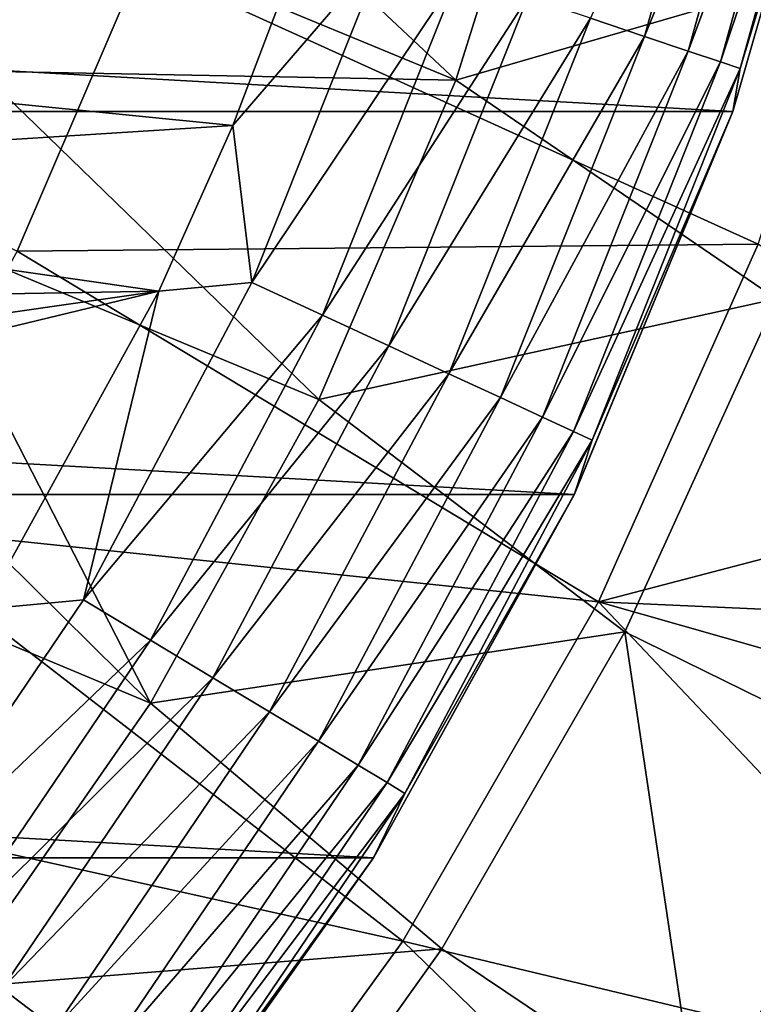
# Model space of a CAD drawing. Header units: metres. Extents: x -99 to 99, y -314 to 25.
# Tile 269 of 303: x 91.52 to 95.49, y -11.43 to -6.11. Entities that reach past the tile are written whole.
import ezdxf

# ---------------------------------------------------------------- set-up
doc = ezdxf.new("R2010")
doc.units = ezdxf.units.M
doc.layers.add('solid_K2442E1000C35', color=7, linetype='CONTINUOUS')

msp = doc.modelspace()

# ---------------------------------------------------------------- linework, layer by layer
at = {"layer": 'solid_K2442E1000C35'}
for points in [[(94.899857, -6.199633, -0.894368), (95.462296, -4.173916, -0.894368), (94.607727, -6.101204, -0.585731)], [(95.706367, -4.227642, -1.25189), (95.462296, -4.173916, -0.894368), (94.899857, -6.199633, -0.894368)], [(95.136696, -6.279433, -1.25189), (95.706367, -4.227642, -1.25189), (94.899857, -6.199633, -0.894368)], [(95.88604, -4.26719, -1.64741), (95.706367, -4.227642, -1.25189), (95.136696, -6.279433, -1.25189)], [(95.311035, -6.338175, -1.64741), (95.88604, -4.26719, -1.64741), (95.136696, -6.279433, -1.25189)], [(95.995834, -4.291358, -2.068888), (95.88604, -4.26719, -1.64741), (95.311035, -6.338175, -1.64741)], [(95.417572, -6.374072, -2.068888), (95.995834, -4.291358, -2.068888), (95.311035, -6.338175, -1.64741)], [(95.417572, -6.374072, -2.068888), (95.998558, -4.450418, -2.5), (95.995834, -4.291358, -2.068888)], [(95.37748, -6.606075, -4), (57.62252, -6.606075, -4), (57.001354, -4.450076, -4)], [(95.998642, -4.450076, -4), (95.37748, -6.606075, -4), (57.001354, -4.450076, -4)], [(95.37767, -6.605581, -2.5), (95.37748, -6.606075, -4), (95.998642, -4.450076, -4)], [(95.998558, -4.450418, -2.5), (95.37767, -6.605581, -2.5), (95.998642, -4.450076, -4)], [(95.417572, -6.374072, -2.068888), (95.37767, -6.605581, -2.5), (95.998558, -4.450418, -2.5)], [(93.880341, -6.436971, 67.748955), (91.653748, -5.515514, 61.214134), (91.948807, -4.625069, 61.214134)], [(94.442383, -4.645605, 67.748955), (93.880341, -6.436971, 67.748955), (91.948807, -4.625069, 61.214134)], [(96.253586, -5.745637, 74.400856), (93.880341, -6.436971, 67.748955), (94.442383, -4.645605, 67.748955)], [(91.592415, -5.281065, 61.022266), (90.906227, -6.937673, 61.022266), (91.49955, -5.248569, 60.955631)], [(90.978203, -6.972333, 61.110237), (90.906227, -6.937673, 61.022266), (91.592415, -5.281065, 61.022266)], [(91.667816, -5.307449, 61.110237), (90.978203, -6.972333, 61.110237), (91.592415, -5.281065, 61.022266)], [(91.667816, -5.307449, 61.110237), (91.307411, -6.387298, 61.214134), (90.978203, -6.972333, 61.110237)], [(91.667816, -5.307449, 61.110237), (91.653748, -5.515514, 61.214134), (91.307411, -6.387298, 61.214134)], [(95.515289, -7.322868, 105.459549), (96.162827, -5.312612, 105.463432), (92.175552, -5.805587, 106.922951)], [(93.02433, -5.761608), (88.816002, -5.528646), (88.459534, -6.262556)], [(93.880341, -6.436971, 67.748955), (91.307411, -6.387298, 61.214134), (91.653748, -5.515514, 61.214134)], [(91.507782, -7.36167, 106.922951), (92.175552, -5.805587, 106.922951), (88.128075, -5.703843, 108.093414)], [(93.495323, -5.726392, -0.037981), (93.02433, -5.761608), (92.674606, -6.680709)], [(92.776566, -7.530342, -0.037981), (93.495323, -5.726392, -0.037981), (92.674606, -6.680709)], [(93.894608, -5.860927, -0.150918), (93.495323, -5.726392, -0.037981), (92.776566, -7.530342, -0.037981)], [(96.253586, -5.745637, 74.400856), (95.613808, -7.617971, 74.414452), (93.880341, -6.436971, 67.748955)], [(92.674606, -6.680709), (93.02433, -5.761608), (88.459534, -6.262556)], [(95.515289, -7.322868, 105.459549), (92.175552, -5.805587, 106.922951), (91.507782, -7.36167, 106.922951)], [(93.158966, -7.707258, -0.150918), (93.894608, -5.860927, -0.150918), (92.776566, -7.530342, -0.037981)], [(94.269211, -5.987145, -0.335373), (93.894608, -5.860927, -0.150918), (93.158966, -7.707258, -0.150918)], [(93.517723, -7.873238, -0.335373), (94.269211, -5.987145, -0.335373), (93.158966, -7.707258, -0.150918)], [(94.607727, -6.101204, -0.585731), (94.269211, -5.987145, -0.335373), (93.517723, -7.873238, -0.335373)], [(93.841927, -8.023229, -0.585731), (94.607727, -6.101204, -0.585731), (93.517723, -7.873238, -0.335373)], [(94.899857, -6.199633, -0.894368), (94.607727, -6.101204, -0.585731), (93.841927, -8.023229, -0.585731)], [(94.121696, -8.152664, -0.894368), (94.899857, -6.199633, -0.894368), (93.841927, -8.023229, -0.585731)], [(95.136696, -6.279433, -1.25189), (94.899857, -6.199633, -0.894368), (94.121696, -8.152664, -0.894368)], [(92.674606, -6.680709), (88.459534, -6.262556), (88.059532, -6.973317)], [(94.348518, -8.257604, -1.25189), (95.136696, -6.279433, -1.25189), (94.121696, -8.152664, -0.894368)], [(95.311035, -6.338175, -1.64741), (95.136696, -6.279433, -1.25189), (94.348518, -8.257604, -1.25189)], [(94.515488, -8.334851, -1.64741), (95.311035, -6.338175, -1.64741), (94.348518, -8.257604, -1.25189)], [(95.417572, -6.374072, -2.068888), (95.311035, -6.338175, -1.64741), (94.515488, -8.334851, -1.64741)], [(94.617516, -8.382056, -2.068888), (95.417572, -6.374072, -2.068888), (94.515488, -8.334851, -1.64741)], [(94.617516, -8.382056, -2.068888), (95.37767, -6.605581, -2.5), (95.417572, -6.374072, -2.068888)], [(93.139946, -8.162285, 67.748955), (90.910965, -7.237469, 61.214134), (91.307411, -6.387298, 61.214134)], [(93.880341, -6.436971, 67.748955), (93.139946, -8.162285, 67.748955), (91.307411, -6.387298, 61.214134)], [(95.613808, -7.617971, 74.414452), (93.139946, -8.162285, 67.748955), (93.880341, -6.436971, 67.748955)], [(94.519592, -8.677193, -4), (58.480408, -8.677193, -4), (57.62252, -6.606075, -4)], [(95.37748, -6.606075, -4), (94.519592, -8.677193, -4), (57.62252, -6.606075, -4)], [(95.37767, -6.605581, -2.5), (94.519379, -8.677675, -2.5), (95.37748, -6.606075, -4)], [(94.617516, -8.382056, -2.068888), (94.519379, -8.677675, -2.5), (95.37767, -6.605581, -2.5)], [(94.519379, -8.677675, -2.5), (94.519592, -8.677193, -4), (95.37748, -6.606075, -4)], [(92.274162, -7.577988), (92.674606, -6.680709), (88.059532, -6.973317)], [(92.776566, -7.530342, -0.037981), (92.674606, -6.680709), (92.274162, -7.577988)], [(92.274162, -7.577988), (88.059532, -6.973317), (87.617256, -7.658755)], [(92.228813, -9.803843, 67.748955), (90.465767, -8.063151, 61.214134), (90.910965, -7.237469, 61.214134)], [(93.139946, -8.162285, 67.748955), (92.228813, -9.803843, 67.748955), (90.910965, -7.237469, 61.214134)], [(94.652443, -9.257127, 105.459549), (95.515289, -7.322868, 105.459549), (91.507782, -7.36167, 106.922951)], [(97.28363, -8.569057, 104.461082), (95.515289, -7.322868, 105.459549), (94.652443, -9.257127, 105.459549)], [(94.652443, -9.257127, 105.459549), (91.507782, -7.36167, 106.922951), (90.68602, -8.842212, 106.922951)], [(91.866982, -9.246005, -0.037981), (92.776566, -7.530342, -0.037981), (92.274162, -7.577988)], [(93.158966, -7.707258, -0.150918), (92.776566, -7.530342, -0.037981), (91.866982, -9.246005, -0.037981)], [(92.274162, -7.577988), (87.134125, -8.316573), (86.611931, -8.944202)], [(91.326279, -9.296845), (92.274162, -7.577988), (86.611931, -8.944202)], [(92.274162, -7.577988), (87.617256, -7.658755), (87.134125, -8.316573)], [(91.866982, -9.246005, -0.037981), (92.274162, -7.577988), (91.326279, -9.296845)], [(95.613808, -7.617971, 74.414452), (94.79348, -9.419109, 74.414452), (93.139946, -8.162285, 67.748955)], [(96.290276, -10.153956, 81.183411), (94.79348, -9.419109, 74.414452), (95.613808, -7.617971, 74.414452)], [(92.228004, -9.463228, -0.150918), (93.158966, -7.707258, -0.150918), (91.866982, -9.246005, -0.037981)], [(93.517723, -7.873238, -0.335373), (93.158966, -7.707258, -0.150918), (92.228004, -9.463228, -0.150918)], [(92.566719, -9.667025, -0.335373), (93.517723, -7.873238, -0.335373), (92.228004, -9.463228, -0.150918)], [(93.841927, -8.023229, -0.585731), (93.517723, -7.873238, -0.335373), (92.566719, -9.667025, -0.335373)], [(92.872803, -9.851189, -0.585731), (93.841927, -8.023229, -0.585731), (92.566719, -9.667025, -0.335373)], [(94.121696, -8.152664, -0.894368), (93.841927, -8.023229, -0.585731), (92.872803, -9.851189, -0.585731)], [(92.228813, -9.803843, 67.748955), (89.973305, -8.861551, 61.214134), (90.465767, -8.063151, 61.214134)], [(94.79348, -9.419109, 74.414452), (92.228813, -9.803843, 67.748955), (93.139946, -8.162285, 67.748955)], [(93.13694, -10.010114, -0.894368), (94.121696, -8.152664, -0.894368), (92.872803, -9.851189, -0.585731)], [(94.348518, -8.257604, -1.25189), (94.121696, -8.152664, -0.894368), (93.13694, -10.010114, -0.894368)], [(93.351082, -10.138961, -1.25189), (94.348518, -8.257604, -1.25189), (93.13694, -10.010114, -0.894368)], [(94.515488, -8.334851, -1.64741), (94.348518, -8.257604, -1.25189), (93.351082, -10.138961, -1.25189)], [(93.50872, -10.233809, -1.64741), (94.515488, -8.334851, -1.64741), (93.351082, -10.138961, -1.25189)], [(94.617516, -8.382056, -2.068888), (94.515488, -8.334851, -1.64741), (93.50872, -10.233809, -1.64741)], [(93.605049, -10.291769, -2.068888), (94.617516, -8.382056, -2.068888), (93.50872, -10.233809, -1.64741)], [(93.605049, -10.291769, -2.068888), (94.519379, -8.677675, -2.5), (94.617516, -8.382056, -2.068888)], [(97.66478, -9.391545, 104.115356), (97.28363, -8.569057, 104.461082), (94.652443, -9.257127, 105.459549)], [(93.434303, -10.640945, -4), (59.565697, -10.640945, -4), (58.480408, -8.677193, -4)], [(94.519592, -8.677193, -4), (93.434303, -10.640945, -4), (58.480408, -8.677193, -4)], [(93.434486, -10.640641, -2.5), (93.434303, -10.640945, -4), (94.519592, -8.677193, -4)], [(94.519379, -8.677675, -2.5), (93.434486, -10.640641, -2.5), (94.519592, -8.677193, -4)], [(93.605049, -10.291769, -2.068888), (93.434486, -10.640641, -2.5), (94.519379, -8.677675, -2.5)], [(93.593483, -11.091372, 105.459549), (90.68602, -8.842212, 106.922951), (89.718681, -10.232021, 106.922951)], [(92.228813, -9.803843, 67.748955), (91.156273, -11.344799, 67.748955), (89.973305, -8.861551, 61.214134)], [(93.593483, -11.091372, 105.459549), (94.652443, -9.257127, 105.459549), (90.68602, -8.842212, 106.922951)], [(90.777229, -10.853268, -0.037981), (91.866982, -9.246005, -0.037981), (91.326279, -9.296845)], [(92.228004, -9.463228, -0.150918), (91.866982, -9.246005, -0.037981), (90.777229, -10.853268, -0.037981)], [(97.204048, -11.953486, 103.714195), (94.652443, -9.257127, 105.459549), (93.593483, -11.091372, 105.459549)], [(98.10363, -10.238478, 103.714195), (97.66478, -9.391545, 104.115356), (94.652443, -9.257127, 105.459549)], [(97.204048, -11.953486, 103.714195), (98.10363, -10.238478, 103.714195), (94.652443, -9.257127, 105.459549)], [(94.79348, -9.419109, 74.414452), (93.803902, -11.133102, 74.414452), (92.228813, -9.803843, 67.748955)], [(95.188812, -12.06176, 81.183411), (93.803902, -11.133102, 74.414452), (94.79348, -9.419109, 74.414452)], [(96.290276, -10.153956, 81.183411), (95.188812, -12.06176, 81.183411), (94.79348, -9.419109, 74.414452)], [(91.112656, -11.108252, -0.150918), (92.228004, -9.463228, -0.150918), (90.777229, -10.853268, -0.037981)], [(92.566719, -9.667025, -0.335373), (92.228004, -9.463228, -0.150918), (91.112656, -11.108252, -0.150918)], [(91.427345, -11.347474, -0.335373), (92.566719, -9.667025, -0.335373), (91.112656, -11.108252, -0.150918)], [(92.872803, -9.851189, -0.585731), (92.566719, -9.667025, -0.335373), (91.427345, -11.347474, -0.335373)], [(93.803902, -11.133102, 74.414452), (91.156273, -11.344799, 67.748955), (92.228813, -9.803843, 67.748955)], [(91.711723, -11.563652, -0.585731), (92.872803, -9.851189, -0.585731), (91.427345, -11.347474, -0.335373)], [(93.13694, -10.010114, -0.894368), (92.872803, -9.851189, -0.585731), (91.711723, -11.563652, -0.585731)], [(91.95713, -11.750203, -0.894368), (93.13694, -10.010114, -0.894368), (91.711723, -11.563652, -0.585731)], [(93.351082, -10.138961, -1.25189), (93.13694, -10.010114, -0.894368), (91.95713, -11.750203, -0.894368)], [(92.15609, -11.901449, -1.25189), (93.351082, -10.138961, -1.25189), (91.95713, -11.750203, -0.894368)], [(93.50872, -10.233809, -1.64741), (93.351082, -10.138961, -1.25189), (92.15609, -11.901449, -1.25189)], [(96.450378, -12.476416, 88.03479), (95.188812, -12.06176, 81.183411), (96.290276, -10.153956, 81.183411)], [(92.349846, -12.805786, 105.459549), (89.718681, -10.232021, 106.922951), (88.615707, -11.516836, 106.922951)], [(92.349846, -12.805786, 105.459549), (93.593483, -11.091372, 105.459549), (89.718681, -10.232021, 106.922951)], [(92.302544, -12.012784, -1.64741), (93.50872, -10.233809, -1.64741), (92.15609, -11.901449, -1.25189)], [(93.605049, -10.291769, -2.068888), (93.50872, -10.233809, -1.64741), (92.302544, -12.012784, -1.64741)], [(92.392044, -12.080819, -2.068888), (93.605049, -10.291769, -2.068888), (92.302544, -12.012784, -1.64741)], [(92.392044, -12.080819, -2.068888), (93.434486, -10.640641, -2.5), (93.605049, -10.291769, -2.068888)], [(92.136826, -12.469543, -4), (60.863178, -12.469543, -4), (59.565697, -10.640945, -4)], [(93.434303, -10.640945, -4), (92.136826, -12.469543, -4), (59.565697, -10.640945, -4)], [(93.434486, -10.640641, -2.5), (92.136627, -12.469796, -2.5), (93.434303, -10.640945, -4)], [(92.392044, -12.080819, -2.068888), (92.136627, -12.469796, -2.5), (93.434486, -10.640641, -2.5)], [(92.136627, -12.469796, -2.5), (92.136826, -12.469543, -4), (93.434303, -10.640945, -4)], [(96.168594, -13.590055, 103.714195), (93.593483, -11.091372, 105.459549), (92.349846, -12.805786, 105.459549)], [(96.168594, -13.590055, 103.714195), (97.204048, -11.953486, 103.714195), (93.593483, -11.091372, 105.459549)], [(93.803902, -11.133102, 74.414452), (92.654228, -12.744091, 74.414452), (91.156273, -11.344799, 67.748955)], [(95.188812, -12.06176, 81.183411), (92.654228, -12.744091, 74.414452), (93.803902, -11.133102, 74.414452)], [(92.654228, -12.744091, 74.414452), (89.933342, -12.769343, 67.748955), (91.156273, -11.344799, 67.748955)], [(91.711723, -11.563652, -0.585731), (91.427345, -11.347474, -0.335373), (90.112961, -12.894884, -0.335373)]]:
    msp.add_3dface(points, dxfattribs=at)

doc.saveas('drawing.dxf')
